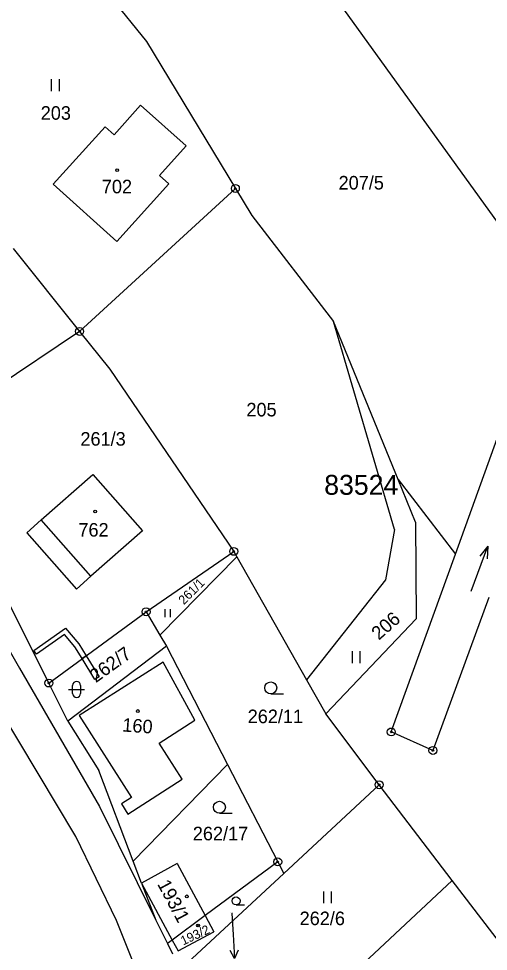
# Model space of a CAD drawing. Extents: x -445050 to -440454, y -1134563 to -1129741.
# Drawn here: x -442232.8 to -442173.9, y -1130653.3 to -1130536.2 of the extents above; entities that cross this region are included whole.
import ezdxf

# ---------------------------------------------------------------- set-up
doc = ezdxf.new("R2010")
doc.units = 0
for name, color, linetype in [('Vrstva 1', 7, 'Continuous'), ('Vrstva 16', 7, 'Continuous'), ('Vrstva 18', 7, 'Continuous'), ('Vrstva 19', 7, 'Continuous'), ('Vrstva 24', 7, 'Continuous'), ('Vrstva 25', 7, 'Continuous'), ('Vrstva 3', 7, 'Continuous'), ('Vrstva 30', 7, 'Continuous'), ('Vrstva 37', 7, 'Continuous'), ('Vrstva 4', 7, 'Continuous'), ('Vrstva 53', 7, 'Continuous')]:
    doc.layers.add(name, color=color, linetype=linetype)

msp = doc.modelspace()

# ---------------------------------------------------------------- linework, layer by layer
at = {"layer": 'Vrstva 1'}
for p, q in [((-442230.02, -1130522.72), (-442216.78, -1130539.09)), ((-442216.78, -1130539.09), (-442205.64, -1130557.55)), ((-442205.64, -1130557.55), (-442225.19, -1130575.49)), ((-442205.64, -1130557.55), (-442203.58, -1130560.96)), ((-442230, -1130599.16), (-442223.53, -1130593.46)), ((-442223.53, -1130593.46), (-442217.3, -1130600.53)), ((-442230, -1130599.16), (-442231.83, -1130600.77)), ((-442231.83, -1130600.77), (-442225.59, -1130607.85)), ((-442217.3, -1130600.53), (-442223.76, -1130606.23)), ((-442225.59, -1130607.85), (-442223.76, -1130606.23))]:
    msp.add_line(p, q, dxfattribs=at)
for points in [[(-442204.32, -1130518.01), (-442166.25, -1130570.84)], [(-442228.49, -1130557.02), (-442221.99, -1130549.8), (-442220.87, -1130550.81), (-442217.53, -1130547.09), (-442211.83, -1130552.21), (-442215.17, -1130555.92), (-442214, -1130556.97), (-442220.5, -1130564.2), (-442228.49, -1130557.02)], [(-442203.58, -1130560.96), (-442193.3, -1130574.26)], [(-442233.51, -1130565.07), (-442225.19, -1130575.49)], [(-442178.01, -1130603.45), (-442166.25, -1130570.84)], [(-442185.2, -1130594.11), (-442193.3, -1130574.26)], [(-442185.67, -1130600.37), (-442193.3, -1130574.26)], [(-442225.19, -1130575.49), (-442235.82, -1130582.62)], [(-442225.19, -1130575.49), (-442221.4, -1130580.23)], [(-442221.4, -1130580.23), (-442205.84, -1130603.11)], [(-442248.13, -1130590.9), (-442232.74, -1130617.77)], [(-442185.2, -1130594.11), (-442178.01, -1130603.45)], [(-442183.02, -1130599.45), (-442185.2, -1130594.11)], [(-442185.67, -1130600.37), (-442186.81, -1130606.67)], [(-442183.02, -1130599.45), (-442182.95, -1130611.59)], [(-442216.84, -1130610.7), (-442205.84, -1130603.11)], [(-442205.46, -1130603.78), (-442215.1, -1130613.64)], [(-442205.84, -1130603.11), (-442205.46, -1130603.78)], [(-442205.46, -1130603.78), (-442196.71, -1130619.23)], [(-442186.07, -1130625.79), (-442178.01, -1130603.45)], [(-442229.05, -1130619.64), (-442236.46, -1130604.88)], [(-442225.67, -1130638.93), (-442244.64, -1130607.27)], [(-442186.81, -1130606.67), (-442196.71, -1130619.23)], [(-442173.81, -1130608.91), (-442180.84, -1130628.11)], [(-442229.05, -1130619.64), (-442216.84, -1130610.7)], [(-442216.84, -1130610.7), (-442215.1, -1130613.64)], [(-442182.95, -1130611.59), (-442194.29, -1130623.51)], [(-442215.1, -1130613.64), (-442214.28, -1130615.03)], [(-442214.28, -1130615.03), (-442226.66, -1130624.41)], [(-442214.28, -1130615.03), (-442206.63, -1130629.87)], [(-442232.74, -1130617.77), (-442222.68, -1130635.16)], [(-442196.71, -1130619.23), (-442194.29, -1130623.51)], [(-442226.66, -1130624.41), (-442229.05, -1130619.64)], [(-442187.59, -1130632.41), (-442194.29, -1130623.51)], [(-442226.66, -1130624.41), (-442222.79, -1130630.62)], [(-442180.84, -1130628.11), (-442186.07, -1130625.79)], [(-442218.47, -1130642.02), (-442222.79, -1130630.62)], [(-442206.63, -1130629.87), (-442218.47, -1130642.02)], [(-442206.63, -1130629.87), (-442200.32, -1130642.09)], [(-442199.57, -1130643.55), (-442187.59, -1130632.41)], [(-442178.41, -1130644.42), (-442187.59, -1130632.41)], [(-442222.68, -1130635.16), (-442215.62, -1130649.41)], [(-442220.54, -1130649.44), (-442225.67, -1130638.93)], [(-442217.44, -1130644.75), (-442218.47, -1130642.02)], [(-442212.95, -1130642.32), (-442217.44, -1130644.75)], [(-442212.95, -1130642.32), (-442209.43, -1130648.85)], [(-442200.32, -1130642.09), (-442209.43, -1130648.85)], [(-442200.32, -1130642.09), (-442199.57, -1130643.55)], [(-442199.57, -1130643.55), (-442212.76, -1130655.81)], [(-442217.44, -1130644.75), (-442215.62, -1130649.41)], [(-442178.41, -1130644.42), (-442207.1, -1130671.28)], [(-442169.6, -1130655.94), (-442178.41, -1130644.42)], [(-442216.64, -1130659.3), (-442220.54, -1130649.44)], [(-442215.62, -1130649.41), (-442214.16, -1130652.36)], [(-442209.43, -1130648.85), (-442213.57, -1130651.92)], [(-442209.43, -1130648.85), (-442208.34, -1130650.86)], [(-442213.57, -1130651.92), (-442214.16, -1130652.36)], [(-442213.57, -1130651.92), (-442212.83, -1130653.28)], [(-442212.83, -1130653.28), (-442208.34, -1130650.86)], [(-442214.16, -1130652.36), (-442213.52, -1130653.65)]]:
    msp.add_lwpolyline(points, dxfattribs=at)
at = {"layer": 'Vrstva 16'}
msp.add_line((-442205.91, -1130651.21), (-442205.74, -1130654.21), dxfattribs=at)
for points in [[(-442206.06, -1130648.59), (-442205.91, -1130651.21)], [(-442205.3, -1130653.18), (-442205.74, -1130654.21), (-442206.3, -1130653.24)]]:
    msp.add_lwpolyline(points, dxfattribs=at)
at = {"layer": 'Vrstva 24'}
for centre, radius in [((-442205.64, -1130557.55), 0.5), ((-442205.64, -1130557.55), 0.1), ((-442225.19, -1130575.49), 0.5), ((-442225.19, -1130575.49), 0.1), ((-442205.84, -1130603.11), 0.5), ((-442205.84, -1130603.11), 0.1), ((-442216.84, -1130610.7), 0.5), ((-442216.84, -1130610.7), 0.1), ((-442229.05, -1130619.64), 0.5), ((-442229.05, -1130619.64), 0.1), ((-442186.07, -1130625.79), 0.5), ((-442186.07, -1130625.79), 0.1), ((-442180.84, -1130628.11), 0.5), ((-442180.84, -1130628.11), 0.1), ((-442187.59, -1130632.41), 0.5), ((-442187.59, -1130632.41), 0.1), ((-442200.32, -1130642.09), 0.5), ((-442200.32, -1130642.09), 0.1)]:
    msp.add_circle(centre, radius, dxfattribs=at)
at = {"layer": 'Vrstva 25'}
for p, q in [((-442228.73, -1130545.32), (-442228.73, -1130543.82)), ((-442227.73, -1130545.32), (-442227.73, -1130543.82)), ((-442214.47, -1130611.36), (-442214.47, -1130610.35)), ((-442213.79, -1130611.36), (-442213.79, -1130610.35)), ((-442190.95, -1130617.14), (-442190.95, -1130615.64)), ((-442189.95, -1130617.14), (-442189.95, -1130615.64)), ((-442226.07, -1130620.94), (-442226.07, -1130619.94)), ((-442225.07, -1130619.94), (-442225.07, -1130620.94)), ((-442226.57, -1130620.44), (-442224.57, -1130620.44)), ((-442201.2, -1130621), (-442199.6, -1130621)), ((-442207.64, -1130635.99), (-442206.04, -1130635.99)), ((-442194.55, -1130647.3), (-442194.55, -1130645.8)), ((-442193.55, -1130647.3), (-442193.55, -1130645.8)), ((-442205.55, -1130647.49), (-442204.48, -1130647.49))]:
    msp.add_line(p, q, dxfattribs=at)
for points in [[(-442176.05, -1130608.09), (-442173.95, -1130602.47), (-442174.94, -1130603.7)], [(-442173.95, -1130602.47), (-442174.01, -1130604.05)]]:
    msp.add_lwpolyline(points, dxfattribs=at)
for centre, radius in [((-442220.47, -1130555.25), 0.175), ((-442223.24, -1130598.11), 0.175), ((-442201.2, -1130620.25), 0.75), ((-442217.87, -1130623.16), 0.175), ((-442207.64, -1130635.24), 0.75), ((-442211.73, -1130646.43), 0.175), ((-442205.55, -1130646.99), 0.503), ((-442210.32, -1130650.09), 0.117)]:
    msp.add_circle(centre, radius, dxfattribs=at)
for centre, start, end in [((-442225.57, -1130619.94), 0, 180), ((-442225.57, -1130620.94), 180, 0)]:
    msp.add_arc(centre, 0.5, start, end, dxfattribs=at)
at = {"layer": 'Vrstva 3'}
for points in [[(-442228.49, -1130557.02), (-442221.99, -1130549.8), (-442220.87, -1130550.81), (-442217.53, -1130547.09), (-442211.83, -1130552.21), (-442215.17, -1130555.92), (-442214, -1130556.97), (-442220.5, -1130564.2), (-442228.49, -1130557.02)], [(-442230, -1130599.16), (-442223.53, -1130593.46)], [(-442223.53, -1130593.46), (-442217.3, -1130600.53)], [(-442223.76, -1130606.23), (-442230, -1130599.16)], [(-442217.3, -1130600.53), (-442223.76, -1130606.23)], [(-442214.7, -1130617.02), (-442225.23, -1130623.74)], [(-442210.74, -1130624.32), (-442214.7, -1130617.02)], [(-442225.23, -1130623.74), (-442218.67, -1130634.02)], [(-442215.21, -1130627.18), (-442210.74, -1130624.32)], [(-442212.3, -1130631.73), (-442215.21, -1130627.18)], [(-442219.13, -1130636.09), (-442212.3, -1130631.73)], [(-442218.67, -1130634.02), (-442219.93, -1130634.83)], [(-442219.93, -1130634.83), (-442219.13, -1130636.09)], [(-442212.95, -1130642.32), (-442217.44, -1130644.75)], [(-442212.95, -1130642.32), (-442209.43, -1130648.85)], [(-442217.44, -1130644.75), (-442213.57, -1130651.92)], [(-442209.43, -1130648.85), (-442213.57, -1130651.92)], [(-442209.43, -1130648.85), (-442213.57, -1130651.92)], [(-442209.43, -1130648.85), (-442208.34, -1130650.86)], [(-442213.57, -1130651.92), (-442212.83, -1130653.28)], [(-442212.83, -1130653.28), (-442208.34, -1130650.86)]]:
    msp.add_lwpolyline(points, dxfattribs=at)
at = {"layer": 'Vrstva 30'}
for p, q in [((-442230.93, -1130615.55), (-442226.98, -1130612.75)), ((-442226.98, -1130612.75), (-442225.3, -1130614.73)), ((-442227.08, -1130613.55), (-442230.59, -1130616.03)), ((-442225.78, -1130615.09), (-442227.08, -1130613.55)), ((-442230.59, -1130616.03), (-442230.93, -1130615.55)), ((-442224.87, -1130616.58), (-442225.78, -1130615.09)), ((-442225.3, -1130614.73), (-442224.38, -1130616.22)), ((-442223.27, -1130619.19), (-442224.87, -1130616.58)), ((-442224.38, -1130616.22), (-442222.75, -1130618.87)), ((-442222.75, -1130618.87), (-442223.27, -1130619.19))]:
    msp.add_line(p, q, dxfattribs=at)
for points in [[(-442224.87, -1130616.58), (-442224.38, -1130616.22)], [(-442224.38, -1130616.22), (-442224.87, -1130616.58)]]:
    msp.add_lwpolyline(points, dxfattribs=at)
at = {"layer": 'Vrstva 37'}
for centre in [(-442220.47, -1130555.25), (-442223.24, -1130598.11), (-442217.87, -1130623.16), (-442211.73, -1130646.43), (-442210.32, -1130650.09)]:
    msp.add_circle(centre, 0.175, dxfattribs=at)
at = {"layer": 'Vrstva 4'}
msp.add_line((-442223.76, -1130606.23), (-442230, -1130599.16), dxfattribs=at)
for points in [[(-442214.7, -1130617.02), (-442225.23, -1130623.74)], [(-442210.74, -1130624.32), (-442214.7, -1130617.02)], [(-442225.23, -1130623.74), (-442218.67, -1130634.02)], [(-442215.21, -1130627.18), (-442210.74, -1130624.32)], [(-442212.3, -1130631.73), (-442215.21, -1130627.18)], [(-442219.13, -1130636.09), (-442212.3, -1130631.73)], [(-442218.67, -1130634.02), (-442219.93, -1130634.83)], [(-442219.93, -1130634.83), (-442219.13, -1130636.09)], [(-442217.44, -1130644.75), (-442213.57, -1130651.92)]]:
    msp.add_lwpolyline(points, dxfattribs=at)

# ---------------------------------------------------------------- texts
at = {"layer": 'Vrstva 18'}
for s, height, p in [('203', 1.7, (-442230.07, -1130548.92)), ('207/5', 1.7, (-442192.68, -1130557.68)), ('205', 1.7, (-442204.25, -1130586.17)), ('261/3', 1.7, (-442225.09, -1130589.84)), ('262/11', 1.7, (-442204.09, -1130624.68)), ('262/17', 1.7, (-442210.98, -1130639.39)), ('262/2', 0.1, (-442206.25, -1130648.59)), ('262/6', 1.7, (-442197.57, -1130650.04))]:
    msp.add_text(s, height=height, dxfattribs=at).set_placement(p)
for s, height, rotation, p in [('261/1', 1.14, 45, (-442212.1, -1130609.87)), ('206', 1.7, 41.2659, (-442187.63, -1130614.33)), ('262/7', 1.7, 35.8146, (-442223.15, -1130619.67))]:
    msp.add_text(s, height=height, rotation=rotation, dxfattribs=at).set_placement(p)
at = {"layer": 'Vrstva 19'}
for s, p in [('702', (-442222.4, -1130558.16)), ('762', (-442225.34, -1130601.26))]:
    msp.add_text(s, height=1.7, dxfattribs=at).set_placement(p)
for s, height, rotation, p in [('160', 1.7, 355.845, (-442219.87, -1130625.72)), ('193/1', 1.7, 298.1295, (-442215.48, -1130644.88)), ('193/2', 1.14, 24.918, (-442212.19, -1130652.6))]:
    msp.add_text(s, height=height, rotation=rotation, dxfattribs=at).set_placement(p)
at = {"layer": 'Vrstva 53'}
msp.add_text('83524', height=2.5, dxfattribs=at).set_placement((-442194.48, -1130596.01))

doc.saveas('drawing.dxf')
